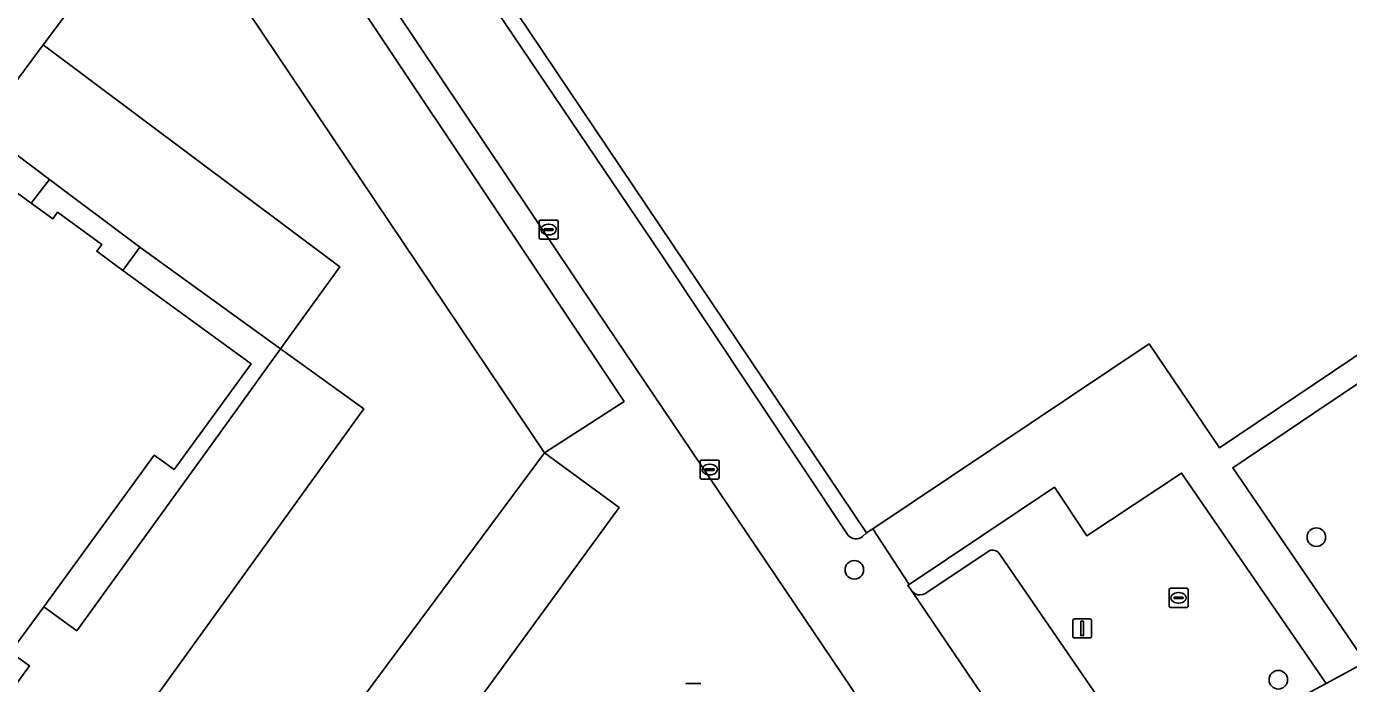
# Model space of a CAD drawing. Extents: x 159674 to 160531, y 382172 to 382904.
# Drawn here: x 159859.4 to 159928.9, y 382401.9 to 382436.5 of the extents above; entities that cross this region are included whole.
import ezdxf

# ---------------------------------------------------------------- set-up
doc = ezdxf.new("R2010")
doc.units = 0
for name, color, linetype in [('IMGEO_Boom', 7, 'Continuous'), ('IMGEO_Groenvoorziening', 7, 'Continuous'), ('IMGEO_Kolk', 7, 'Continuous'), ('IMGEO_Lichtmast', 7, 'Continuous'), ('IMGEO_Pand', 7, 'Continuous'), ('IMGEO_Parkeervlak_open', 7, 'Continuous'), ('IMGEO_Rijbaan_lokaal_open', 7, 'Continuous'), ('IMGEO_Rioolput', 7, 'Continuous'), ('IMGEO_Voetpad_open', 7, 'Continuous')]:
    doc.layers.add(name, color=color, linetype=linetype)

msp = doc.modelspace()

# ---------------------------------------------------------------- linework, layer by layer
at = {"layer": 'IMGEO_Boom'}
for centre in [(159927.221, 382409.649), (159902.926, 382407.93), (159925.223, 382402.151)]:
    msp.add_circle(centre, 0.489, dxfattribs=at)
at = {"layer": 'IMGEO_Groenvoorziening'}
for points in [[(159868.258, 382453.114), (159863.479, 382450.063), (159862.03, 382448.911), (159850.847, 382433.63), (159852.596, 382432.305), (159852.625, 382432.345), (159859.644, 382427.226), (159860.603, 382428.467), (159857.001, 382431.167), (159853.007, 382434.129), (159860.134, 382443.685), (159862.627, 382447.028), (159866.632, 382443.882), (159870.892, 382446.665), (159890.819, 382416.787), (159886.628, 382414.084), (159890.557, 382411.207), (159865.539, 382376.908), (159861.889, 382379.402)], [(159860.819, 382379.287), (159860.432, 382378.766), (159860.729, 382378.553), (159865.657, 382375.063), (159871.522, 382382.015), (159876.973, 382387.841), (159883.871, 382394.651), (159888.029, 382398.333), (159890.225, 382399.4), (159891.451, 382399.544), (159893.207, 382400.75), (159899.174, 382398.377), (159900.301, 382397.928), (159904.315, 382396.332), (159907.181, 382391.009), (159908.813, 382391.876), (159909.248, 382392.109), (159889.372, 382421.597), (159868.258, 382453.114)], [(159913.963, 382394.994), (159914.132, 382394.686), (159924.556, 382400.256), (159927.732, 382401.96), (159920.134, 382413.023), (159915.158, 382409.723)], [(159915.158, 382409.723), (159913.445, 382412.281), (159905.803, 382407.165), (159905.732, 382407.117), (159905.969, 382406.788), (159906.129, 382406.667)], [(159906.627, 382406.671), (159909.959, 382408.902)], [(159910.599, 382408.715), (159917.683, 382398.41)]]:
    msp.add_lwpolyline(points, dxfattribs=at)
for points in [[(159955.44, 382416.75), (159955.991, 382417.045), (159953.124, 382421.28), (159950.501, 382419.66), (159948.899, 382419.082), (159945.985, 382419.215), (159943.804, 382419.772), (159942.878, 382420.872), (159946.034, 382422.993), (159943.31, 382427.066), (159927.098, 382416.171), (159922.827, 382413.3), (159929.814, 382403.078), (159938.215, 382407.586), (159941.502, 382409.297), (159944.408, 382410.851)], [(159872.754, 382419.56), (159865.356, 382424.904), (159864.464, 382423.681), (159871.207, 382418.764), (159867.154, 382413.207), (159866.114, 382413.965), (159860.298, 382405.99), (159862.036, 382404.723), (159869.498, 382415.052)]]:
    msp.add_lwpolyline(points, close=True, dxfattribs=at)
for centre, radius, start, end in [((159910.197, 382408.529), 0.442, 24.82469, 122.59991), ((159906.374, 382407.157), 0.548, 243.41634, 297.50405)]:
    msp.add_arc(centre, radius, start, end, dxfattribs=at)
at = {"layer": 'IMGEO_Kolk'}
for p, q in [((159886.348, 382425.403), (159886.348, 382426.255)), ((159886.423, 382426.329), (159887.275, 382426.329)), ((159886.607, 382425.823), (159886.607, 382425.835)), ((159887.045, 382425.786), (159886.647, 382425.786)), ((159886.65, 382425.872), (159887.048, 382425.872)), ((159886.836, 382426.109), (159886.861, 382426.109)), ((159887.091, 382425.835), (159887.091, 382425.823)), ((159887.349, 382426.255), (159887.349, 382425.403)), ((159887.275, 382425.329), (159886.423, 382425.329)), ((159886.859, 382425.549), (159886.834, 382425.549)), ((159894.819, 382412.78), (159894.819, 382413.632)), ((159894.894, 382413.706), (159895.746, 382413.706)), ((159895.078, 382413.2), (159895.078, 382413.212)), ((159895.121, 382413.249), (159895.519, 382413.249)), ((159895.307, 382413.486), (159895.332, 382413.486)), ((159895.562, 382413.212), (159895.562, 382413.2)), ((159895.82, 382413.632), (159895.82, 382412.78)), ((159895.746, 382412.706), (159894.894, 382412.706)), ((159895.516, 382413.163), (159895.118, 382413.163)), ((159895.33, 382412.926), (159895.305, 382412.926))]:
    msp.add_line(p, q, dxfattribs=at)
for points in [[(159886.348, 382425.403), (159886.348, 382426.255)], [(159886.423, 382426.329), (159887.275, 382426.329)], [(159887.349, 382426.255), (159887.349, 382425.403)], [(159887.275, 382425.329), (159886.423, 382425.329)], [(159894.819, 382412.78), (159894.819, 382413.632)], [(159894.894, 382413.706), (159895.746, 382413.706)], [(159895.82, 382413.632), (159895.82, 382412.78)], [(159895.746, 382412.706), (159894.894, 382412.706)]]:
    msp.add_lwpolyline(points, dxfattribs=at)
for centre, radius, start, end in [((159886.425, 382426.253), 0.0765, 91.55205, 178.44795), ((159886.425, 382426.253), 0.0765, 91.55205, 178.44795), ((159886.647, 382425.832), 0.0403, 85.87752, 175.75265), ((159886.644, 382425.822), 0.0366, 178.93798, 274.71019), ((159887.048, 382425.829), 0.043, 264.86636, 352.45326), ((159887.052, 382425.834), 0.0386, 1.73085, 96.63898), ((159887.273, 382426.253), 0.0765, 1.55205, 88.44795), ((159887.273, 382426.253), 0.0765, 1.55205, 88.44795), ((159886.425, 382425.405), 0.0765, 181.55205, 268.44795), ((159886.425, 382425.405), 0.0765, 181.55205, 268.44795), ((159887.273, 382425.405), 0.0765, 271.55205, 358.44795), ((159887.273, 382425.405), 0.0765, 271.55205, 358.44795), ((159894.896, 382413.63), 0.0765, 91.55205, 178.44795), ((159894.896, 382413.63), 0.0765, 91.55205, 178.44795), ((159895.118, 382413.209), 0.0403, 85.87752, 175.75265), ((159895.523, 382413.211), 0.0386, 1.73085, 96.63898), ((159895.744, 382413.63), 0.0765, 1.55205, 88.44795), ((159895.744, 382413.63), 0.0765, 1.55205, 88.44795), ((159894.896, 382412.782), 0.0765, 181.55205, 268.44795), ((159894.896, 382412.782), 0.0765, 181.55205, 268.44795), ((159895.115, 382413.199), 0.0366, 178.93798, 274.71019), ((159895.519, 382413.206), 0.043, 264.86636, 352.45326), ((159895.744, 382412.782), 0.0765, 271.55205, 358.44795), ((159895.744, 382412.782), 0.0765, 271.55205, 358.44795)]:
    msp.add_arc(centre, radius, start, end, dxfattribs=at)
for centre, major_axis, ratio, start_param, end_param in [((159886.835, 382425.829), (-0.387, 0.002), 0.722429, 4.712389, 7.853982), ((159886.86, 382425.829), (-0.39, 0.002), 0.717154, 1.570796, 4.712389), ((159895.306, 382413.206), (-0.387, 0.002), 0.722429, 4.712389, 7.853982), ((159895.331, 382413.206), (-0.39, 0.002), 0.717154, 1.570796, 4.712389)]:
    msp.add_ellipse(centre, major_axis=major_axis, ratio=ratio, start_param=start_param, end_param=end_param, dxfattribs=at)
at = {"layer": 'IMGEO_Lichtmast'}
for p, q in [((159914.411, 382404.451), (159914.411, 382405.251)), ((159914.411, 382405.251), (159914.411, 382404.451)), ((159914.511, 382405.351), (159915.301, 382405.351)), ((159915.301, 382405.351), (159914.511, 382405.351)), ((159915.401, 382405.251), (159915.401, 382404.451)), ((159915.401, 382404.451), (159915.401, 382405.251)), ((159915.301, 382404.351), (159914.511, 382404.351)), ((159914.511, 382404.351), (159915.301, 382404.351)), ((159894.06, 382401.949), (159894.85, 382401.949)), ((159894.85, 382401.949), (159894.06, 382401.949))]:
    msp.add_line(p, q, dxfattribs=at)
msp.add_lwpolyline([(159914.831, 382405.226), (159914.981, 382405.226), (159914.981, 382404.476), (159914.831, 382404.476), (159914.831, 382405.226)], dxfattribs=at)
for centre, start, end in [((159914.511, 382405.251), 90, 180), ((159914.511, 382405.251), 90, 180), ((159915.301, 382405.251), 0, 90), ((159915.301, 382405.251), 360, 90), ((159914.511, 382404.451), 180, 270), ((159914.511, 382404.451), 180, 270), ((159915.301, 382404.451), 270, 0), ((159915.301, 382404.451), 270, 0)]:
    msp.add_arc(centre, 0.1, start, end, dxfattribs=at)
at = {"layer": 'IMGEO_Pand'}
msp.add_lwpolyline([(159864.148, 382440.72), (159860.134, 382443.685), (159853.007, 382434.129), (159857.001, 382431.167), (159860.272, 382435.539)], close=True, dxfattribs=at)
for points in [[(159881.108, 382443.289), (159903.561, 382409.869), (159903.89, 382410.089), (159918.425, 382419.817), (159922.12, 382414.349), (159944.129, 382429.142), (159943.275, 382430.436), (159953.094, 382436.989), (159953.927, 382435.721), (159954.034, 382435.793), (159954.77, 382436.285), (159952.717, 382439.336)], [(159855.462, 382397.264), (159859.552, 382402.873), (159858.555, 382403.6), (159860.298, 382405.99), (159866.114, 382413.965), (159867.154, 382413.207), (159871.207, 382418.764), (159864.464, 382423.681), (159863.085, 382424.687), (159863.346, 382425.045), (159861.026, 382426.737), (159860.779, 382426.398), (159859.644, 382427.226), (159852.625, 382432.345)]]:
    msp.add_lwpolyline(points, dxfattribs=at)
at = {"layer": 'IMGEO_Parkeervlak_open'}
for points in [[(159870.892, 382446.665), (159866.632, 382443.882), (159886.628, 382414.084), (159890.819, 382416.787)], [(159860.272, 382435.539), (159857.001, 382431.167), (159860.603, 382428.467), (159865.356, 382424.904), (159872.754, 382419.56), (159875.867, 382423.871)], [(159872.754, 382419.56), (159869.498, 382415.052), (159862.036, 382404.723), (159860.298, 382405.99), (159858.555, 382403.6), (159859.552, 382402.873), (159855.462, 382397.264), (159856.458, 382396.538), (159853.834, 382392.94), (159857.921, 382389.804), (159870.802, 382407.636), (159877.131, 382416.399)]]:
    msp.add_lwpolyline(points, close=True, dxfattribs=at)
for points in [[(159890.557, 382411.207), (159886.628, 382414.084), (159860.819, 382379.287)], [(159861.889, 382379.402), (159865.539, 382376.908), (159890.557, 382411.207)], [(159909.959, 382408.902), (159906.627, 382406.671)], [(159917.683, 382398.41), (159910.599, 382408.715)], [(159905.969, 382406.788), (159913.963, 382394.994)], [(159906.129, 382406.667), (159905.969, 382406.788)]]:
    msp.add_lwpolyline(points, dxfattribs=at)
for centre, radius, start, end in [((159910.197, 382408.529), 0.442, 24.82469, 122.59991), ((159906.374, 382407.157), 0.548, 243.41634, 297.50405)]:
    msp.add_arc(centre, radius, start, end, dxfattribs=at)
at = {"layer": 'IMGEO_Rijbaan_lokaal_open'}
for points in [[(159867.494, 382454.255), (159868.258, 382453.114), (159889.372, 382421.597), (159909.248, 382392.109), (159912.019, 382393.591), (159914.011, 382394.622), (159914.132, 382394.686), (159913.963, 382394.994), (159905.969, 382406.788), (159905.732, 382407.117), (159905.803, 382407.165), (159903.89, 382410.089), (159903.561, 382409.869), (159903.352, 382409.68)], [(159902.605, 382409.743), (159892.758, 382424.549), (159877.727, 382446.801)], [(159866.632, 382443.882), (159864.148, 382440.72), (159860.272, 382435.539), (159875.867, 382423.871), (159872.754, 382419.56), (159877.131, 382416.399), (159870.802, 382407.636), (159857.921, 382389.804), (159853.834, 382392.94)], [(159855.462, 382383.204), (159855.086, 382382.703), (159855.186, 382382.63), (159860.432, 382378.766), (159860.819, 382379.287), (159886.628, 382414.084), (159866.632, 382443.882)]]:
    msp.add_lwpolyline(points, dxfattribs=at)
msp.add_arc((159903.011, 382410.093), 0.536, 220.80143, 309.55704, dxfattribs=at)
at = {"layer": 'IMGEO_Rioolput'}
for p, q in [((159919.552, 382406.958), (159920.404, 382406.958)), ((159919.477, 382406.032), (159919.477, 382406.884)), ((159919.736, 382406.452), (159919.736, 382406.464)), ((159920.174, 382406.415), (159919.776, 382406.415)), ((159919.779, 382406.501), (159920.177, 382406.501)), ((159919.965, 382406.738), (159919.99, 382406.738)), ((159920.22, 382406.464), (159920.22, 382406.452)), ((159920.478, 382406.884), (159920.478, 382406.032)), ((159920.404, 382405.958), (159919.552, 382405.958)), ((159919.988, 382406.178), (159919.963, 382406.178))]:
    msp.add_line(p, q, dxfattribs=at)
for points in [[(159919.552, 382406.958), (159920.404, 382406.958)], [(159919.477, 382406.032), (159919.477, 382406.884)], [(159920.478, 382406.884), (159920.478, 382406.032)], [(159920.404, 382405.958), (159919.552, 382405.958)]]:
    msp.add_lwpolyline(points, dxfattribs=at)
for centre, radius, start, end in [((159919.554, 382406.882), 0.0765, 91.55205, 178.44795), ((159919.554, 382406.882), 0.0765, 91.55205, 178.44795), ((159920.402, 382406.882), 0.0765, 1.55205, 88.44795), ((159920.402, 382406.882), 0.0765, 1.55205, 88.44795), ((159919.776, 382406.461), 0.0403, 85.87752, 175.75265), ((159919.773, 382406.451), 0.0366, 178.93798, 274.71019), ((159920.177, 382406.458), 0.043, 264.86636, 352.45326), ((159920.181, 382406.463), 0.0386, 1.73085, 96.63898), ((159919.554, 382406.034), 0.0765, 181.55205, 268.44795), ((159919.554, 382406.034), 0.0765, 181.55205, 268.44795), ((159920.402, 382406.034), 0.0765, 271.55205, 358.44795), ((159920.402, 382406.034), 0.0765, 271.55205, 358.44795)]:
    msp.add_arc(centre, radius, start, end, dxfattribs=at)
for centre, major_axis, ratio, start_param, end_param in [((159919.964, 382406.458), (-0.387, 0.002), 0.722429, 4.712389, 7.853982), ((159919.989, 382406.458), (-0.39, 0.002), 0.717154, 1.570796, 4.712389)]:
    msp.add_ellipse(centre, major_axis=major_axis, ratio=ratio, start_param=start_param, end_param=end_param, dxfattribs=at)
at = {"layer": 'IMGEO_Voetpad_open'}
for points in [[(159903.352, 382409.68), (159903.561, 382409.869), (159881.108, 382443.289), (159900.383, 382456.268)], [(159877.727, 382446.801), (159892.758, 382424.549), (159902.605, 382409.743)], [(159964.863, 382421.789), (159961.663, 382420.078), (159960.402, 382419.404), (159955.991, 382417.045), (159955.44, 382416.75), (159944.408, 382410.851), (159941.502, 382409.297), (159938.215, 382407.586), (159929.814, 382403.078), (159927.732, 382401.96), (159924.556, 382400.256), (159914.132, 382394.686), (159914.011, 382394.622), (159912.019, 382393.591), (159909.248, 382392.109), (159908.813, 382391.876), (159907.181, 382391.009), (159903.975, 382389.305), (159889.684, 382381.711)]]:
    msp.add_lwpolyline(points, dxfattribs=at)
for points in [[(159918.425, 382419.817), (159903.89, 382410.089), (159905.803, 382407.165), (159913.445, 382412.281), (159915.158, 382409.723), (159920.134, 382413.023), (159927.732, 382401.96), (159929.814, 382403.078), (159922.827, 382413.3), (159927.098, 382416.171), (159943.31, 382427.066), (159947.463, 382429.844), (159946.768, 382430.917), (159946.127, 382430.485), (159944.129, 382429.142), (159922.12, 382414.349)], [(159860.603, 382428.467), (159859.644, 382427.226), (159860.779, 382426.398), (159861.026, 382426.737), (159863.346, 382425.045), (159863.085, 382424.687), (159864.464, 382423.681), (159865.356, 382424.904)]]:
    msp.add_lwpolyline(points, close=True, dxfattribs=at)
msp.add_arc((159903.011, 382410.093), 0.536, 220.80143, 309.55704, dxfattribs=at)

doc.saveas('drawing.dxf')
